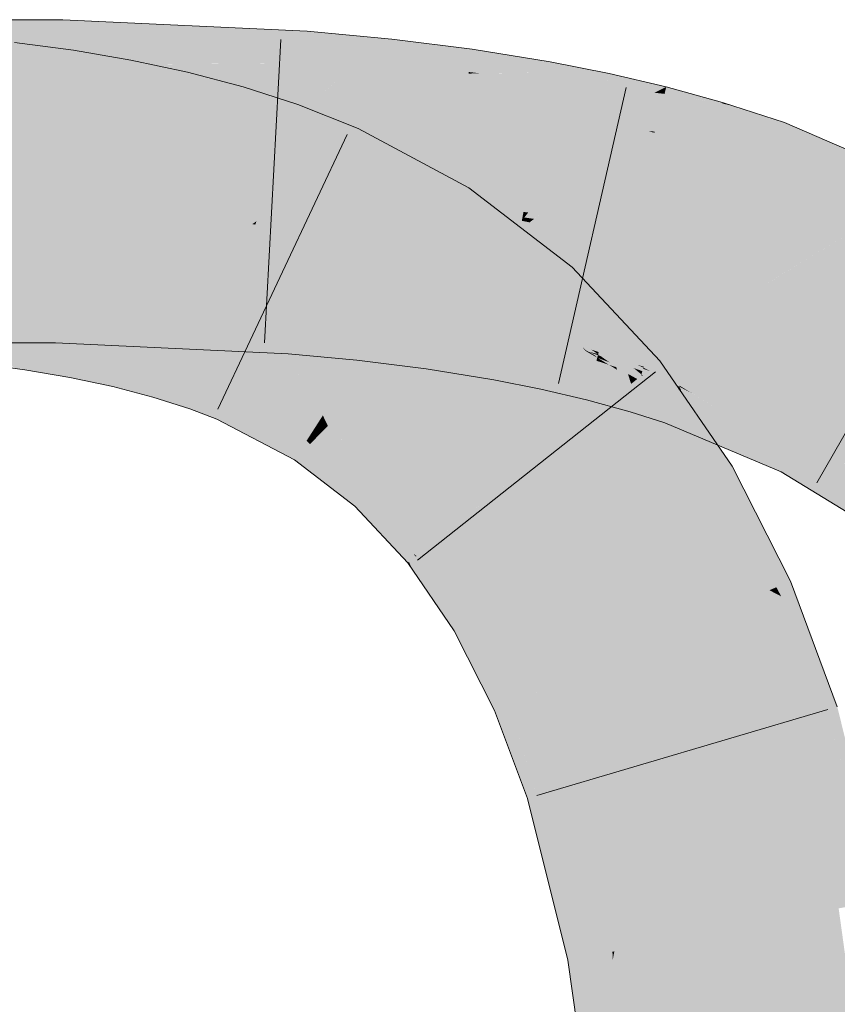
# Model space of a CAD drawing. Extents: x -620 to 300, y 62 to 1112.
# Tile 260 of 286: x 171.783 to 172.416, y 923.513 to 924.275. Entities that reach past the tile are written whole.
import ezdxf

# ---------------------------------------------------------------- set-up
doc = ezdxf.new("R2010")
doc.units = 0
doc.layers.get('0').update_dxf_attribs({"lineweight": 13})
doc.layers.add('E_Leerrohr 25-A06G9SFR8I', color=7, linetype='Continuous', lineweight=9, true_color=0xff8000)
doc.layers.add('E_Leerrohr 25-Shading', color=7, linetype='Continuous', lineweight=9, true_color=0xff8000)

# ---------------------------------------------------------------- blocks, each defined once
blk = doc.blocks.new('Shading-A06G9S0W8I', base_point=(238.89949, 753.65686))
at = {"layer": 'E_Leerrohr 25-Shading', "color": 43, "true_color": 0xd7ab7f}
for points in [[(171.77846, 924.27521), (171.69008, 924.23865), (171.81604, 924.24023), (171.78932, 924.23859)], [(171.77846, 924.27521), (171.81604, 924.24023), (171.81685, 924.27521)], [(172.00581, 924.26642), (171.81685, 924.27521), (171.84209, 924.24243), (171.81609, 924.24274)], [(172.00438, 924.24164), (172.00581, 924.26642), (171.93954, 924.24121), (171.84209, 924.24243)], [(172.00581, 924.26642), (172.00438, 924.24164), (172.07153, 924.26031), (172.02803, 924.24078)], [(172.07153, 924.26031), (172.02803, 924.24078), (172.06923, 924.23932)], [(172.13101, 924.2348), (172.13354, 924.2525), (172.06923, 924.23932), (172.07153, 924.26031)], [(171.8196, 924.21539), (171.82512, 924.25159), (171.77536, 924.22137), (171.77943, 924.25775)], [(171.86255, 924.20807), (171.86945, 924.24402), (171.8196, 924.21539), (171.82512, 924.25159)], [(172.14017, 924.23376), (172.13354, 924.2525), (172.13101, 924.2348)], [(172.14017, 924.23376), (172.19243, 924.23438), (172.13354, 924.2525), (172.19392, 924.2428)], [(171.78932, 924.23859), (171.81599, 924.23859), (171.81604, 924.24023)], [(171.82803, 924.24036), (171.81599, 924.23859), (172.00438, 924.24164), (171.82797, 924.23804)], [(171.81604, 924.24023), (171.81599, 924.23859), (171.82803, 924.24036)], [(171.81609, 924.24274), (171.81604, 924.24023), (171.84209, 924.24243), (171.82803, 924.24036)], [(171.82797, 924.23804), (172.00369, 924.22986), (172.00438, 924.24164)], [(171.84209, 924.24243), (171.82803, 924.24036), (171.93954, 924.24121)], [(171.82803, 924.24036), (172.00438, 924.24164), (172.00438, 924.24164)], [(171.90477, 924.19904), (171.91324, 924.23468), (171.86255, 924.20807), (171.86945, 924.24402)], [(172.00438, 924.24164), (172.00369, 924.22986), (172.02803, 924.24078)], [(172.02803, 924.24078), (172.00369, 924.22986), (172.06828, 924.23065), (172.02855, 924.22754)], [(172.02803, 924.24078), (172.06828, 924.23065), (172.06923, 924.23932)], [(172.06828, 924.23065), (172.13084, 924.23364), (172.06923, 924.23932), (172.13101, 924.2348)], [(172.23944, 924.23328), (172.23955, 924.2337), (172.19243, 924.23438), (172.19392, 924.2428)], [(171.94612, 924.18817), (171.95638, 924.22327), (171.90477, 924.19904), (171.91324, 924.23468)], [(172.06828, 924.23065), (172.03551, 924.22809), (172.06813, 924.22931)], [(172.06828, 924.23065), (172.06813, 924.22931), (172.13084, 924.23364), (172.13023, 924.22943)], [(172.14317, 924.23376), (172.13084, 924.23364), (172.19113, 924.22705), (172.13023, 924.22943)], [(172.13084, 924.23364), (172.14017, 924.23376), (172.13101, 924.2348)], [(172.19243, 924.23438), (172.14317, 924.23376), (172.19177, 924.23065)], [(172.14317, 924.23376), (172.19113, 924.22705), (172.19177, 924.23065)], [(172.19177, 924.23065), (172.19113, 924.22705), (172.23782, 924.22577), (172.23729, 924.22333)], [(172.23944, 924.23328), (172.19243, 924.23438), (172.23782, 924.22577), (172.19177, 924.23065)], [(172.28384, 924.22333), (172.23955, 924.2337), (172.27701, 924.21997), (172.23782, 924.22577)], [(171.9865, 924.17517), (171.99875, 924.20966), (171.94612, 924.18817), (171.95638, 924.22327)], [(172.03551, 924.22809), (172.02855, 924.22754), (172.06813, 924.22931), (172.06754, 924.22394)], [(172.06813, 924.22931), (172.06754, 924.22394), (172.13023, 924.22943), (172.12836, 924.21631)], [(172.13023, 924.22943), (172.12836, 924.21631), (172.19113, 924.22705), (172.18753, 924.20673)], [(172.19113, 924.22705), (172.18753, 924.20673), (172.23729, 924.22333), (172.2318, 924.19794)], [(172.23729, 924.22333), (172.2318, 924.19794), (172.27467, 924.21881)], [(172.23782, 924.22577), (172.23729, 924.22333), (172.27701, 924.21997), (172.27467, 924.21881)], [(172.28278, 924.21912), (172.28384, 924.22333), (172.27701, 924.21997)], [(172.32689, 924.21057), (172.28384, 924.22333), (172.28278, 924.21912)], [(172.32689, 924.21057), (172.32713, 924.21051), (172.28384, 924.22333), (172.32738, 924.2113)], [(172.27467, 924.21881), (172.2318, 924.19794), (172.27502, 924.18872), (172.26982, 924.18903)], [(172.28247, 924.2179), (172.28278, 924.21912), (172.27467, 924.21881), (172.27701, 924.21997)], [(172.27467, 924.21881), (172.27502, 924.18872), (172.28247, 924.2179)], [(172.27502, 924.18872), (172.31934, 924.18439), (172.28247, 924.2179), (172.32713, 924.21051)], [(172.28247, 924.2179), (172.32689, 924.21057), (172.28278, 924.21912)], [(172.02945, 924.15814), (172.04546, 924.19104), (171.9865, 924.17517), (171.99875, 924.20966)], [(172.31934, 924.18439), (172.33551, 924.20862), (172.32713, 924.21051)], [(172.31934, 924.18439), (172.36795, 924.17731), (172.33551, 924.20862), (172.37523, 924.19562)], [(172.33551, 924.20862), (172.32738, 924.2113), (172.32713, 924.21051)], [(172.48163, 924.15002), (172.37523, 924.19562), (172.36795, 924.17731)], [(172.12006, 924.12793), (172.13112, 924.14514), (172.02966, 924.15857), (172.04546, 924.19104)], [(172.26982, 924.18903), (172.2748, 924.18781), (172.27502, 924.18872)], [(172.2748, 924.18781), (172.31691, 924.17621), (172.27502, 924.18872), (172.31934, 924.18439)], [(172.31691, 924.17621), (172.36169, 924.16162), (172.31934, 924.18439), (172.36795, 924.17731)], [(172.36169, 924.16162), (172.48163, 924.15002), (172.36795, 924.17731)], [(172.48163, 924.15002), (172.36169, 924.16162), (172.47182, 924.11884), (172.44879, 924.12433)], [(172.02945, 924.15814), (172.11134, 924.11438), (172.02966, 924.15857), (172.12006, 924.12793)], [(172.20738, 924.07983), (172.21095, 924.08374), (172.12006, 924.12793), (172.13112, 924.14514)], [(172.11134, 924.11438), (172.18633, 924.05664), (172.12006, 924.12793), (172.20738, 924.07983)], [(172.18633, 924.05664), (172.23773, 924.05511), (172.20738, 924.07983)], [(172.23773, 924.05511), (172.21095, 924.08374), (172.20738, 924.07983)], [(171.77846, 924.02527), (171.81105, 924.02527), (171.69008, 924.06189), (171.8119, 924.06183)], [(171.8119, 924.06183), (171.81105, 924.02527), (171.99098, 924.05182), (171.97211, 924.01776)], [(171.99335, 924.0517), (171.99344, 924.05341), (171.8119, 924.06183)], [(172.2509, 924.01208), (172.23773, 924.05511), (172.19827, 924.04388), (172.18633, 924.05664)], [(172.27879, 924.01123), (172.23773, 924.05511), (172.26884, 924.00323), (172.2509, 924.01208)], [(171.97211, 924.01776), (171.99132, 924.01685), (171.99098, 924.05182), (171.99335, 924.0517)], [(171.99335, 924.0517), (171.99132, 924.01685), (172.02211, 924.0484)], [(172.02211, 924.0484), (171.99132, 924.01685), (172.04784, 924.04413), (172.0443, 924.01178)], [(171.99344, 924.05341), (171.99335, 924.0517), (172.02417, 924.05048), (172.02211, 924.0484)], [(172.02417, 924.05048), (172.02211, 924.0484), (172.03943, 924.04639)], [(172.02211, 924.0484), (172.04784, 924.04413), (172.03943, 924.04639)], [(172.02417, 924.05048), (172.02608, 924.04999), (172.04828, 924.04816), (172.04822, 924.04767)], [(172.02608, 924.04999), (172.04784, 924.04413), (172.04822, 924.04767)], [(172.04784, 924.04413), (172.10139, 924.02808), (172.04822, 924.04767), (172.10307, 924.03986)], [(172.10307, 924.03986), (172.10329, 924.04132), (172.04822, 924.04767), (172.04828, 924.04816)], [(171.79291, 924.04065), (171.75572, 924.04565), (171.79276, 924.03967), (171.75601, 924.04517)], [(171.75601, 924.04517), (171.75784, 924.04193), (171.79276, 924.03967), (171.79224, 924.03632)], [(171.75784, 924.04193), (171.77846, 924.00568), (171.79224, 924.03632), (171.78737, 924.00446)], [(171.79224, 924.03632), (171.82816, 924.02893), (171.79276, 924.03967), (171.82887, 924.03265)], [(171.82887, 924.03265), (171.82922, 924.03442), (171.79276, 924.03967), (171.79291, 924.04065)], [(172.0443, 924.01178), (172.09808, 924.00507), (172.04784, 924.04413), (172.10139, 924.02808)], [(172.10139, 924.02808), (172.15277, 924.0108), (172.10307, 924.03986), (172.15617, 924.02997)], [(172.10307, 924.03986), (172.15617, 924.02997), (172.10323, 924.04095), (172.15646, 924.03156)], [(172.15646, 924.03156), (172.15665, 924.03265), (172.10323, 924.04095), (172.10329, 924.04132)], [(172.2509, 924.01208), (172.19827, 924.04388), (172.2141, 924.03021)], [(172.2141, 924.03021), (172.19827, 924.04388), (172.20856, 924.0329), (172.20834, 924.03308)], [(171.78737, 924.00446), (171.82231, 923.99847), (171.79224, 924.03632), (171.82816, 924.02893)], [(171.82816, 924.02893), (171.8622, 924.02008), (171.82887, 924.03265), (171.86317, 924.02417)], [(171.82887, 924.03265), (171.86317, 924.02417), (171.82916, 924.03418), (171.86366, 924.02625)], [(171.86366, 924.02625), (171.86385, 924.02704), (171.82916, 924.03418), (171.82922, 924.03442)], [(172.19398, 924.02332), (172.19438, 924.02515), (172.15646, 924.03156), (172.15665, 924.03265)], [(172.2236, 924.01978), (172.20834, 924.03308), (172.21805, 924.02271)], [(172.20856, 924.0329), (172.21643, 924.02606), (172.2141, 924.03021), (172.22249, 924.02295)], [(171.82231, 923.99847), (171.85538, 923.99146), (171.82816, 924.02893), (171.8622, 924.02008)], [(171.8623, 924.02057), (171.89433, 924.01068), (171.86317, 924.02417), (171.8954, 924.01434)], [(171.86317, 924.02417), (171.8954, 924.01434), (171.86366, 924.02625), (171.89613, 924.01685)], [(171.89613, 924.01685), (171.89661, 924.01843), (171.86366, 924.02625), (171.86385, 924.02704)], [(172.09808, 924.00507), (172.15025, 923.99658), (172.10139, 924.02808), (172.15277, 924.0108)], [(172.15277, 924.0108), (172.18839, 923.99744), (172.15617, 924.02997), (172.19356, 924.02136)], [(172.15617, 924.02997), (172.19356, 924.02136), (172.15646, 924.03156), (172.19398, 924.02332)], [(172.19432, 924.0249), (172.19398, 924.02332), (172.21346, 924.02008)], [(172.19438, 924.02515), (172.19432, 924.0249), (172.2218, 924.01874), (172.21346, 924.02008)], [(172.2141, 924.03021), (172.22249, 924.02295), (172.2509, 924.01208), (172.25223, 924.00775)], [(172.22249, 924.02295), (172.21643, 924.02606), (172.2303, 924.01617), (172.2236, 924.01978)], [(171.85538, 923.99146), (171.88635, 923.98328), (171.8622, 924.02008), (171.8941, 924.00989)], [(171.8622, 924.02008), (171.8941, 924.00989), (171.8623, 924.02057), (171.89433, 924.01068)], [(171.8954, 924.01434), (171.92534, 924.00299), (171.89613, 924.01685), (171.92636, 924.00586)], [(171.89613, 924.01685), (171.92636, 924.00586), (171.89651, 924.01813), (171.92699, 924.00763)], [(171.92699, 924.00763), (171.92732, 924.00861), (171.89651, 924.01813), (171.89661, 924.01843)], [(172.18839, 923.99744), (172.22266, 923.98328), (172.19356, 924.02136), (172.22983, 924.01135)], [(172.19356, 924.02136), (172.22983, 924.01135), (172.19398, 924.02332), (172.23041, 924.01367)], [(172.21346, 924.02008), (172.19398, 924.02332), (172.23093, 924.01575), (172.23041, 924.01367)], [(172.2218, 924.01874), (172.21346, 924.02008), (172.23094, 924.01575), (172.23093, 924.01575)], [(172.21805, 924.02271), (172.22209, 924.01917), (172.2236, 924.01978), (172.22821, 924.01575)], [(172.22398, 924.01746), (172.21805, 924.02271), (172.2218, 924.01874)], [(172.25294, 923.99054), (172.25365, 923.99109), (172.2218, 924.01874), (172.22398, 924.01746)], [(172.2218, 924.01874), (172.25021, 923.98834), (172.25294, 923.99054)], [(172.23094, 924.01575), (172.23114, 924.01654), (172.2218, 924.01874)], [(172.22821, 924.01575), (172.22209, 924.01917), (172.23067, 924.01361), (172.22398, 924.01746)], [(172.25223, 924.00775), (172.22249, 924.02295), (172.25342, 924.00385), (172.23029, 924.01617)], [(172.2303, 924.01617), (172.2236, 924.01978), (172.23557, 924.01166), (172.22821, 924.01575)], [(172.22398, 924.01746), (172.25365, 923.99109), (172.23067, 924.01361), (172.25508, 923.99225)], [(172.23125, 924.01562), (172.23114, 924.01654), (172.23094, 924.01575)], [(172.23114, 924.01654), (172.26614, 924.00604), (172.26151, 924.00818)], [(172.23114, 924.01648), (172.26614, 924.00604), (172.23114, 924.01654)], [(172.23125, 924.01562), (172.23152, 924.01556), (172.23114, 924.01648), (172.24103, 924.0127)], [(172.23114, 924.01648), (172.24103, 924.0127), (172.26614, 924.00604), (172.2659, 924.00525)], [(171.88635, 923.98328), (171.91507, 923.97406), (171.8941, 924.00989), (171.92368, 923.99829)], [(171.8941, 924.00989), (171.92368, 923.99829), (171.89433, 924.01068), (171.92403, 923.99933)], [(171.89433, 924.01068), (171.92403, 923.99933), (171.8954, 924.01434), (171.92534, 924.00299)], [(172.15025, 923.99658), (172.18665, 923.98938), (172.15277, 924.0108), (172.18839, 923.99744)], [(172.22266, 923.98328), (172.23581, 923.97729), (172.22983, 924.01135), (172.23183, 924.01074)], [(172.22821, 924.01575), (172.25508, 923.99225), (172.23557, 924.01166), (172.25661, 923.99347)], [(172.22983, 924.01135), (172.23183, 924.01074), (172.23041, 924.01367), (172.23152, 924.01331)], [(172.25342, 924.00385), (172.23029, 924.01617), (172.25421, 924.00122), (172.23557, 924.01166)], [(172.23041, 924.01367), (172.23152, 924.01331), (172.23094, 924.01575), (172.23125, 924.01562)], [(172.23308, 924.01495), (172.23125, 924.01562), (172.23853, 924.01111), (172.23152, 924.01331)], [(172.23152, 924.01556), (172.26534, 924.0033), (172.24103, 924.0127), (172.26535, 924.00336)], [(172.23853, 924.01111), (172.23152, 924.01331), (172.23981, 924.01019)], [(172.24512, 924.00641), (172.23981, 924.01019), (172.23155, 924.01306), (172.23152, 924.01331)], [(172.23155, 924.01306), (172.23183, 924.01074), (172.2395, 924.00824)], [(172.24512, 924.00641), (172.23155, 924.01306), (172.2395, 924.00824)], [(172.25592, 923.97174), (172.23183, 924.01074), (172.23581, 923.97729)], [(172.25592, 923.97174), (172.24571, 924.00446), (172.23183, 924.01074), (172.2395, 924.00824)], [(172.25862, 924.00574), (172.23308, 924.01495), (172.26054, 924.00415), (172.23853, 924.01111)], [(172.23557, 924.01166), (172.25661, 923.99347), (172.25421, 924.00122)], [(172.26056, 924.00415), (172.23853, 924.01111), (172.2646, 924.00085), (172.23981, 924.01019)], [(172.2646, 924.00085), (172.23981, 924.01019), (172.26439, 924.00012), (172.24512, 924.00641)], [(172.24103, 924.0127), (172.26535, 924.00336), (172.2659, 924.00525)], [(172.26884, 924.00323), (172.2509, 924.01208), (172.26581, 924.00079), (172.25223, 924.00775)], [(172.29475, 923.98798), (172.27879, 924.01123), (172.26884, 924.00323)], [(171.92403, 923.99933), (171.94713, 923.98889), (171.92534, 924.00299), (171.94884, 923.99237)], [(171.92534, 924.00299), (171.94884, 923.99237), (171.92636, 924.00586), (171.95035, 923.99548)], [(171.92636, 924.00586), (171.95035, 923.99548), (171.92699, 924.00763), (171.95132, 923.9975)], [(171.95132, 923.9975), (171.95213, 923.99915), (171.92699, 924.00763), (171.92732, 924.00861)], [(172.24571, 924.00446), (172.24512, 924.00641), (172.2395, 924.00824)], [(172.25972, 923.99597), (172.24512, 924.00641), (172.24571, 924.00446)], [(172.26439, 924.00012), (172.24512, 924.00641), (172.26254, 923.99396)], [(172.26254, 923.99396), (172.25972, 923.99597), (172.25592, 923.97174), (172.24571, 924.00446)], [(172.26581, 924.00079), (172.25223, 924.00775), (172.26312, 923.99866), (172.25342, 924.00385)], [(172.26312, 923.99866), (172.25342, 924.00385), (172.26137, 923.99725), (172.25421, 924.00122)], [(172.25421, 924.00122), (172.25661, 923.99347), (172.26137, 923.99725)], [(172.26054, 924.00415), (172.26515, 924.00275), (172.25862, 924.00574), (172.26534, 924.0033)], [(172.2646, 924.00085), (172.26515, 924.00275), (172.26056, 924.00415)], [(172.26614, 924.00604), (172.26637, 924.00684), (172.26151, 924.00818)], [(172.26515, 924.00275), (172.2646, 924.00085), (172.27768, 923.99817), (172.26567, 923.99994)], [(172.27768, 923.99817), (172.26535, 924.00336), (172.26515, 924.00275)], [(172.27768, 923.99817), (172.2659, 924.00525), (172.26535, 924.00336)], [(172.30045, 923.97974), (172.29475, 923.98798), (172.26581, 924.00079), (172.26884, 924.00323)], [(172.27203, 924.00311), (172.26614, 924.00604), (172.2659, 924.00525)], [(172.27768, 923.99817), (172.29329, 923.99249), (172.2659, 924.00525), (172.27203, 924.00311)], [(172.26614, 924.00604), (172.29634, 923.99738), (172.26637, 924.00684)], [(172.26614, 924.00604), (172.26619, 924.00604), (172.29634, 923.99738), (172.29578, 923.99597)], [(172.26619, 924.00604), (172.29422, 923.99207), (172.29578, 923.99597)], [(171.91507, 923.97406), (171.93611, 923.96625), (171.92368, 923.99829), (171.94656, 923.98773)], [(171.92368, 923.99829), (171.94656, 923.98773), (171.92403, 923.99933), (171.94713, 923.98889)], [(171.94884, 923.99237), (172.00859, 923.95435), (171.95035, 923.99548), (172.01094, 923.95801)], [(171.95035, 923.99548), (172.01094, 923.95801), (171.95132, 923.9975), (172.0127, 923.96075)], [(171.95132, 923.9975), (172.0127, 923.96075), (171.952, 923.9989), (172.0143, 923.9632)], [(172.0143, 923.9632), (172.01582, 923.96558), (171.952, 923.9989), (171.95213, 923.99915)], [(172.18665, 923.98938), (172.22209, 923.98108), (172.18839, 923.99744), (172.22266, 923.98328)], [(172.28281, 923.96338), (172.27196, 923.987), (172.25592, 923.97174), (172.26254, 923.99396)], [(172.26312, 923.99866), (172.25661, 923.99347), (172.30617, 923.97137), (172.33481, 923.92969)], [(172.27196, 923.987), (172.26628, 923.99945), (172.26254, 923.99396), (172.26439, 924.00012)], [(172.26581, 924.00079), (172.26312, 923.99866), (172.30045, 923.97974), (172.30617, 923.97137)], [(172.2646, 924.00085), (172.26439, 924.00012), (172.26567, 923.99994)], [(172.26567, 923.99994), (172.26439, 924.00012), (172.26602, 923.99963)], [(172.26439, 924.00012), (172.2663, 923.99945), (172.26602, 923.99963)], [(172.27768, 923.99817), (172.26567, 923.99994), (172.29163, 923.992), (172.26602, 923.99963)], [(172.2663, 923.99945), (172.29163, 923.992), (172.26602, 923.99963)], [(172.28938, 923.97986), (172.26628, 923.99945), (172.28763, 923.97546), (172.27196, 923.987)], [(172.29317, 923.98938), (172.26628, 923.99945), (172.28938, 923.97986)], [(172.2663, 923.99945), (172.29317, 923.98938), (172.29163, 923.992), (172.2935, 923.99023)], [(172.27768, 923.99817), (172.29163, 923.992), (172.29109, 923.99255)], [(172.29395, 923.99133), (172.29422, 923.99207), (172.27768, 923.99817), (172.29329, 923.99249)], [(172.29422, 923.99207), (172.37994, 923.93933), (172.29578, 923.99597), (172.38681, 923.95282)], [(172.29625, 923.99713), (172.29578, 923.99597), (172.32545, 923.98383), (172.34399, 923.97308)], [(172.29634, 923.99738), (172.29625, 923.99713), (172.31767, 923.98834), (172.32545, 923.98383)], [(171.93611, 923.96625), (171.99605, 923.93481), (171.94656, 923.98773), (172.00542, 923.9494)], [(171.94656, 923.98773), (172.00542, 923.9494), (171.94713, 923.98889), (172.00639, 923.95093)], [(171.94713, 923.98889), (172.00639, 923.95093), (171.94884, 923.99237), (172.00859, 923.95435)], [(172.25294, 923.99054), (172.25021, 923.98834), (172.26134, 923.98059)], [(172.26134, 923.98059), (172.25021, 923.98834), (172.2975, 923.93805), (172.31126, 923.91577)], [(172.31126, 923.91577), (172.25021, 923.98834), (172.25995, 923.97418)], [(172.26465, 923.97833), (172.25365, 923.99109), (172.26134, 923.98059), (172.25294, 923.99054)], [(172.27133, 923.97369), (172.25508, 923.99225), (172.26465, 923.97833), (172.25365, 923.99109)], [(172.2785, 923.96869), (172.25661, 923.99347), (172.27133, 923.97369), (172.25508, 923.99225)], [(172.33481, 923.92969), (172.25661, 923.99347), (172.2785, 923.96869)], [(172.27196, 923.987), (172.28281, 923.96338), (172.28763, 923.97546)], [(172.34396, 923.9375), (172.29573, 923.98792), (172.28938, 923.97986), (172.29317, 923.98938)], [(172.29163, 923.992), (172.29395, 923.99133), (172.29109, 923.99255)], [(172.2935, 923.99023), (172.29395, 923.99133), (172.29163, 923.992)], [(172.29317, 923.98938), (172.29541, 923.98828), (172.2935, 923.99023)], [(172.29541, 923.98828), (172.29317, 923.98938), (172.29573, 923.98792)], [(172.29541, 923.98828), (172.29395, 923.99133), (172.2935, 923.99023)], [(172.30341, 923.98639), (172.29422, 923.99207), (172.29395, 923.99133)], [(172.29541, 923.98828), (172.32449, 923.97345), (172.29395, 923.99133), (172.30341, 923.98639)], [(172.32449, 923.97345), (172.29541, 923.98828), (172.37994, 923.93933), (172.29573, 923.98792)], [(172.37994, 923.93933), (172.29573, 923.98792), (172.37276, 923.92529), (172.34396, 923.9375)], [(172.31767, 923.98834), (172.32545, 923.98383), (172.38943, 923.95789), (172.38808, 923.95526)], [(172.22209, 923.98108), (172.23581, 923.97729), (172.22266, 923.98328)], [(172.26465, 923.97833), (172.26134, 923.98059), (172.29259, 923.94598), (172.2975, 923.93805)], [(172.29259, 923.94598), (172.28526, 923.95782), (172.26465, 923.97833), (172.27133, 923.97369)], [(172.32726, 923.94458), (172.28938, 923.97986), (172.32352, 923.94611), (172.28763, 923.97546)], [(172.34396, 923.9375), (172.28938, 923.97986), (172.32726, 923.94458)], [(172.32545, 923.98383), (172.34399, 923.97308), (172.38808, 923.95526), (172.38681, 923.95282)], [(172.25995, 923.97418), (172.3033, 923.91101), (172.31126, 923.91577)], [(172.28526, 923.95782), (172.2785, 923.96869), (172.27133, 923.97369)], [(172.28763, 923.97546), (172.28281, 923.96338), (172.32352, 923.94611)], [(172.01746, 923.95636), (172.02196, 923.96088), (172.0127, 923.96075), (172.01582, 923.96558)], [(172.33481, 923.92969), (172.2785, 923.96869), (172.32056, 923.92126)], [(172.32056, 923.92126), (172.2785, 923.96869), (172.31841, 923.91998), (172.28526, 923.95782)], [(172.00859, 923.95435), (172.01208, 923.95093), (172.01094, 923.95801), (172.01514, 923.95404)], [(172.01094, 923.95801), (172.01514, 923.95404), (172.0127, 923.96075), (172.01746, 923.95636)], [(172.01514, 923.95404), (172.05707, 923.91443), (172.01746, 923.95636), (172.05978, 923.91742)], [(172.05978, 923.91742), (172.06262, 923.92053), (172.01746, 923.95636), (172.02196, 923.96088)], [(172.02196, 923.96088), (172.02406, 923.9588), (172.06744, 923.92584), (172.06592, 923.92413)], [(172.02406, 923.9588), (172.06262, 923.92053), (172.06592, 923.92413)], [(172.31841, 923.91998), (172.28526, 923.95782), (172.31616, 923.91864), (172.29259, 923.94598)], [(172.42159, 923.93219), (172.43169, 923.93048), (172.38808, 923.95526), (172.38943, 923.95789)], [(172.43169, 923.93048), (172.43568, 923.92975), (172.38943, 923.95789)], [(172.00542, 923.9494), (171.99605, 923.93481), (172.008, 923.94684)], [(172.00639, 923.95093), (172.00542, 923.9494), (172.00928, 923.94812), (172.008, 923.94684)], [(172.00928, 923.94812), (172.01208, 923.95093), (172.00639, 923.95093), (172.00859, 923.95435)], [(172.00928, 923.94812), (172.008, 923.94684), (172.05095, 923.90771), (172.04947, 923.90607)], [(172.05095, 923.90771), (172.05371, 923.91071), (172.00928, 923.94812), (172.01208, 923.95093)], [(172.01208, 923.95093), (172.05371, 923.91071), (172.01514, 923.95404), (172.05707, 923.91443)], [(172.38681, 923.95282), (172.37994, 923.93933), (172.41406, 923.93347)], [(172.38808, 923.95526), (172.38681, 923.95282), (172.42159, 923.93219), (172.41406, 923.93347)], [(172.008, 923.94684), (171.99605, 923.93481), (172.04947, 923.90607), (172.04282, 923.89874)], [(172.31616, 923.91864), (172.29259, 923.94598), (172.31468, 923.91779), (172.2975, 923.93805)], [(172.2975, 923.93805), (172.31126, 923.91577), (172.31468, 923.91779)], [(172.37276, 923.92529), (172.44679, 923.88025), (172.37994, 923.93933), (172.44884, 923.88312)], [(172.41406, 923.93347), (172.37994, 923.93933), (172.461, 923.90021), (172.44884, 923.88312)], [(172.42159, 923.93219), (172.41406, 923.93347), (172.46332, 923.90344), (172.461, 923.90021)], [(172.06592, 923.92413), (172.10712, 923.87366), (172.06744, 923.92584), (172.11053, 923.8764)], [(172.11053, 923.8764), (172.11227, 923.87775), (172.06744, 923.92584)], [(172.37717, 923.83966), (172.37994, 923.84088), (172.32056, 923.92126), (172.33481, 923.92969)], [(172.06262, 923.92053), (172.05707, 923.91443), (172.07132, 923.909), (172.06316, 923.90601)], [(172.06262, 923.92053), (172.10135, 923.86902), (172.06592, 923.92413), (172.10712, 923.87366)], [(172.31468, 923.91779), (172.31126, 923.91577), (172.36905, 923.83612), (172.36371, 923.8338)], [(172.37135, 923.83716), (172.31616, 923.91864), (172.36905, 923.83612), (172.31468, 923.91779)], [(172.37442, 923.8385), (172.31841, 923.91998), (172.37135, 923.83716), (172.31616, 923.91864)], [(172.32056, 923.92126), (172.31841, 923.91998), (172.37717, 923.83966), (172.37442, 923.8385)], [(172.08661, 923.85724), (172.08983, 923.8598), (172.05095, 923.90771), (172.05371, 923.91071)], [(172.05707, 923.91443), (172.05371, 923.91071), (172.06316, 923.90601), (172.0583, 923.90424)], [(172.3033, 923.91101), (172.34641, 923.82623), (172.31126, 923.91577), (172.36371, 923.8338)], [(172.04947, 923.90607), (172.04282, 923.89874), (172.08469, 923.85565), (172.08371, 923.85486)], [(172.05095, 923.90771), (172.04947, 923.90607), (172.08661, 923.85724), (172.08469, 923.85565)], [(172.07132, 923.909), (172.0583, 923.90424), (172.09044, 923.86029), (172.08818, 923.86212)], [(172.07132, 923.909), (172.09044, 923.86029), (172.10135, 923.86902)], [(172.10135, 923.86902), (172.13406, 923.81091), (172.10712, 923.87366), (172.14001, 923.81439)], [(172.10712, 923.87366), (172.14001, 923.81439), (172.11053, 923.8764), (172.14552, 923.81769)], [(172.11053, 923.8764), (172.14552, 923.81769), (172.11227, 923.87775), (172.14934, 923.81995)], [(172.14934, 923.81995), (172.15117, 923.82098), (172.11227, 923.87775)], [(172.10977, 923.83832), (172.10135, 923.86902), (172.09044, 923.86029)], [(172.13406, 923.81091), (172.10135, 923.86902), (172.134, 923.81085), (172.10977, 923.83832)], [(172.08661, 923.85724), (172.08469, 923.85565), (172.09734, 923.83496), (172.08815, 923.84839)], [(172.09734, 923.83496), (172.11266, 923.81262), (172.08661, 923.85724), (172.08983, 923.8598)], [(172.08818, 923.86212), (172.08983, 923.8598), (172.09044, 923.86029)], [(172.08983, 923.8598), (172.10977, 923.83832), (172.09044, 923.86029)], [(172.08983, 923.8598), (172.11266, 923.81262), (172.10977, 923.83832), (172.11966, 923.80237)], [(172.08469, 923.85565), (172.08371, 923.85486), (172.08815, 923.84839)], [(172.10977, 923.83832), (172.11966, 923.80237), (172.134, 923.81085)], [(172.34641, 923.82623), (172.38113, 923.73309), (172.36371, 923.8338), (172.40707, 923.74072)], [(172.36905, 923.83612), (172.36371, 923.8338), (172.37282, 923.82904)], [(172.41623, 923.74347), (172.36371, 923.8338), (172.40707, 923.74072)], [(172.36371, 923.8338), (172.41623, 923.74347), (172.37282, 923.82904), (172.40921, 923.76013)], [(172.37686, 923.8269), (172.37135, 923.83716), (172.37282, 923.82904), (172.36905, 923.83612)], [(172.38228, 923.82404), (172.37442, 923.8385), (172.37686, 923.8269), (172.37135, 923.83716)], [(172.37717, 923.83966), (172.37442, 923.8385), (172.38718, 923.82147), (172.38228, 923.82404)], [(172.38718, 923.82147), (172.37994, 923.84088), (172.37717, 923.83966)], [(172.40921, 923.76013), (172.39644, 923.79047), (172.37282, 923.82904), (172.37686, 923.8269)], [(172.39644, 923.79047), (172.38228, 923.82404), (172.37686, 923.8269)], [(172.14552, 923.81769), (172.17261, 923.75018), (172.14934, 923.81995), (172.17865, 923.75281)], [(172.14934, 923.81995), (172.17865, 923.75281), (172.15117, 923.82098), (172.1826, 923.75458)], [(172.1826, 923.75458), (172.18445, 923.75537), (172.15117, 923.82098)], [(172.38718, 923.82147), (172.38228, 923.82404), (172.39471, 923.80127)], [(172.39471, 923.80127), (172.38228, 923.82404), (172.40392, 923.77655), (172.39644, 923.79047)], [(172.11966, 923.80237), (172.15091, 923.74072), (172.13406, 923.81091), (172.16165, 923.74542)], [(172.13406, 923.81091), (172.16165, 923.74542), (172.14001, 923.81439), (172.16501, 923.74689)], [(172.14001, 923.81439), (172.16501, 923.74689), (172.14552, 923.81769), (172.17261, 923.75018)], [(172.40392, 923.77655), (172.39644, 923.79047), (172.41197, 923.75488), (172.40921, 923.76013)], [(172.40921, 923.76013), (172.41623, 923.74347), (172.41197, 923.75488)], [(172.16501, 923.74689), (172.1761, 923.69934), (172.17261, 923.75018), (172.17964, 923.72308)], [(172.17261, 923.75018), (172.17964, 923.72308), (172.17865, 923.75281), (172.18222, 923.74048)], [(172.18222, 923.74048), (172.18445, 923.75537), (172.17865, 923.75281)], [(172.21161, 923.68292), (172.18445, 923.75537), (172.19983, 923.67944), (172.18222, 923.74048)], [(172.15091, 923.74072), (172.17651, 923.67255), (172.16165, 923.74542), (172.18382, 923.67468)], [(172.16165, 923.74542), (172.1761, 923.69934), (172.16501, 923.74689)], [(172.40707, 923.74072), (172.43791, 923.64172), (172.41623, 923.74347), (172.44759, 923.61725)], [(172.18222, 923.74048), (172.17964, 923.72308), (172.19983, 923.67944), (172.19156, 923.677)], [(172.40707, 923.74072), (172.38113, 923.73309), (172.4182, 923.58777), (172.41364, 923.60223)], [(172.40707, 923.74072), (172.4182, 923.58777), (172.45265, 923.59436)], [(172.17964, 923.72308), (172.1761, 923.69934), (172.19156, 923.677), (172.18382, 923.67468)], [(172.23546, 923.58722), (172.21161, 923.68292), (172.19431, 923.65454), (172.19156, 923.677)], [(172.18382, 923.67468), (172.17651, 923.67255), (172.20261, 923.58447), (172.19855, 923.58411)], [(172.19156, 923.677), (172.18382, 923.67468), (172.19431, 923.65454)], [(172.20261, 923.58447), (172.20285, 923.58447), (172.18382, 923.67468), (172.19431, 923.65454)], [(172.20285, 923.58447), (172.22955, 923.58673), (172.19431, 923.65454)], [(172.23546, 923.58722), (172.19431, 923.65454), (172.22955, 923.58673)], [(172.41364, 923.60223), (172.41727, 923.58759), (172.4182, 923.58777)], [(172.19855, 923.58411), (172.20769, 923.54742), (172.20261, 923.58447), (172.21021, 923.54791)], [(172.24217, 923.55408), (172.24113, 923.56445), (172.20261, 923.58447), (172.22955, 923.58673)], [(172.24217, 923.55408), (172.20261, 923.58447), (172.21021, 923.54791)], [(172.22955, 923.58673), (172.24113, 923.56445), (172.23546, 923.58722)], [(172.24113, 923.56445), (172.24217, 923.55408), (172.24323, 923.55426)], [(172.24323, 923.55426), (172.24365, 923.55432), (172.24113, 923.56445)], [(172.24217, 923.55408), (172.21021, 923.54791), (172.24245, 923.54797), (172.22255, 923.44189)], [(172.24323, 923.55426), (172.24217, 923.55408), (172.24338, 923.55286), (172.24245, 923.54797)], [(172.259, 923.41443), (172.24338, 923.55286), (172.24875, 923.41376), (172.24245, 923.54797)], [(172.24338, 923.55286), (172.24365, 923.55432), (172.24323, 923.55426)], [(172.24365, 923.55432), (172.24338, 923.55286), (172.26021, 923.41449), (172.259, 923.41443)], [(172.26324, 923.41473), (172.24365, 923.55432), (172.26021, 923.41449)], [(172.20769, 923.54742), (172.22255, 923.44189), (172.21021, 923.54791)], [(172.24245, 923.54797), (172.22255, 923.44189), (172.24875, 923.41376), (172.2267, 923.41235)]]:
    blk.add_solid(points, dxfattribs=at)
at = {"layer": 'E_Leerrohr 25-Shading', "color": 31, "true_color": 0xfabd7f}
for points in [[(171.78932, 924.23859), (171.71939, 924.23865), (171.7755, 924.15027), (171.71008, 924.15027)], [(171.7755, 924.15027), (171.81395, 924.15021), (171.78932, 924.23859), (171.81599, 924.23859)], [(171.81447, 924.17285), (171.81395, 924.15021), (171.82797, 924.23804), (172.00369, 924.22986)], [(171.81599, 924.23859), (171.81447, 924.17285), (171.82797, 924.23804)], [(172.00369, 924.22986), (171.81395, 924.15021), (172.0022, 924.20416), (171.94107, 924.14722)], [(172.02855, 924.22754), (172.00369, 924.22986), (172.0022, 924.20416)], [(172.02855, 924.22754), (171.99857, 924.14166), (172.06754, 924.22394), (172.05806, 924.13745)], [(172.00049, 924.17462), (171.99857, 924.14166), (172.02451, 924.22394), (172.02855, 924.22754)], [(172.0022, 924.20416), (172.00049, 924.17462), (172.02451, 924.22394)], [(172.11635, 924.13245), (172.12836, 924.21631), (172.05806, 924.13745), (172.06754, 924.22394)], [(171.80794, 924.13904), (171.8196, 924.21539), (171.76648, 924.14185), (171.77536, 924.22137)], [(171.84863, 924.13562), (171.86255, 924.20807), (171.80794, 924.13904), (171.8196, 924.21539)], [(172.17331, 924.12653), (172.18753, 924.20673), (172.11635, 924.13245), (172.12836, 924.21631)], [(171.88866, 924.13135), (171.90477, 924.19904), (171.84863, 924.13562), (171.86255, 924.20807)], [(172.0022, 924.20416), (171.93808, 924.14447), (172.00049, 924.17462), (171.98566, 924.14221)], [(172.18753, 924.20673), (172.17331, 924.12653), (172.2318, 924.19794), (172.17697, 924.1261)], [(171.92805, 924.12622), (171.94612, 924.18817), (171.88866, 924.13135), (171.90477, 924.19904)], [(172.2318, 924.19794), (172.17697, 924.1261), (172.22205, 924.15289), (172.18636, 924.12494)], [(172.26982, 924.18903), (172.2318, 924.19794), (172.22205, 924.15289)], [(171.94612, 924.18817), (171.92805, 924.12622), (171.9865, 924.17517), (171.94041, 924.12433)], [(172.21309, 924.11157), (172.25298, 924.10217), (172.26982, 924.18903), (172.2748, 924.18781)], [(172.21309, 924.11157), (172.26982, 924.18903), (172.22205, 924.15289)], [(172.29227, 924.09363), (172.31691, 924.17621), (172.25314, 924.10284), (172.2748, 924.18781)], [(171.9865, 924.17517), (171.94041, 924.12433), (171.96695, 924.12012)], [(172.02686, 924.15912), (171.9865, 924.17517), (171.96669, 924.11938)], [(171.98566, 924.14221), (171.99857, 924.14166), (172.00049, 924.17462)], [(172.33067, 924.08362), (172.36169, 924.16162), (172.29227, 924.09363), (172.31691, 924.17621)], [(172.36169, 924.16162), (172.33067, 924.08362), (172.44879, 924.12433), (172.36493, 924.07306)], [(171.96669, 924.11938), (171.96574, 924.11676), (172.02686, 924.15912), (171.97966, 924.11377)], [(172.02686, 924.15912), (171.97966, 924.11377), (172.02945, 924.15814), (172.00522, 924.10828)], [(172.09212, 924.08441), (172.11134, 924.11438), (172.00522, 924.10828), (172.02945, 924.15814)], [(171.69008, 924.06189), (171.8119, 924.06183), (171.65346, 924.15033), (171.81395, 924.15021)], [(171.81395, 924.15021), (171.81381, 924.14423), (171.93808, 924.14447), (171.9109, 924.12665)], [(171.81395, 924.15021), (171.93808, 924.14447), (171.94107, 924.14722)], [(172.1781, 924.11847), (172.21309, 924.11157), (172.22205, 924.15289)], [(171.76555, 924.13354), (171.80624, 924.12805), (171.76648, 924.14185), (171.80794, 924.13904)], [(171.80624, 924.12805), (171.84589, 924.12128), (171.80794, 924.13904), (171.84863, 924.13562)], [(171.81381, 924.14423), (171.8119, 924.06183), (171.9109, 924.12665)], [(171.93808, 924.14447), (171.9109, 924.12665), (171.96352, 924.11713)], [(171.99516, 924.08313), (171.99857, 924.14166), (171.93808, 924.14447)], [(172.02417, 924.05048), (171.99857, 924.14166), (171.99516, 924.08313)], [(172.04121, 924.13867), (171.99857, 924.14166), (172.04065, 924.1377)], [(171.99857, 924.14166), (172.05704, 924.12805), (172.04065, 924.1377)], [(171.99857, 924.14166), (172.02417, 924.05048), (172.05704, 924.12805), (172.04828, 924.04816)], [(172.05806, 924.13745), (172.04121, 924.13867), (172.05791, 924.13605), (172.04065, 924.1377)], [(171.79291, 924.04065), (171.80624, 924.12805), (171.75572, 924.04565), (171.76555, 924.13354)], [(171.84848, 924.13483), (171.84589, 924.12128), (171.88826, 924.1297), (171.88431, 924.11304)], [(171.84863, 924.13562), (171.84848, 924.13483), (171.88866, 924.13135), (171.88826, 924.1297)], [(171.88431, 924.11304), (171.92137, 924.10327), (171.88866, 924.13135), (171.92805, 924.12622)], [(172.05704, 924.12805), (172.05791, 924.13605), (172.04065, 924.1377)], [(172.11099, 924.09515), (172.11581, 924.12878), (172.05704, 924.12805), (172.05791, 924.13605)], [(172.05791, 924.13605), (172.11581, 924.12878), (172.05806, 924.13745), (172.11635, 924.13245)], [(172.11635, 924.13245), (172.11595, 924.1297), (172.17331, 924.12653), (172.17258, 924.12244)], [(171.82922, 924.03442), (171.84589, 924.12128), (171.79291, 924.04065), (171.80624, 924.12805)], [(171.9109, 924.12665), (171.8119, 924.06183), (171.99516, 924.08313), (171.99344, 924.05341)], [(171.9109, 924.12665), (171.99516, 924.08313), (171.96352, 924.11713)], [(171.92805, 924.12622), (171.92137, 924.10327), (171.94041, 924.12433)], [(171.94041, 924.12433), (171.92137, 924.10327), (171.96669, 924.11938), (171.93694, 924.09827)], [(171.94041, 924.12433), (171.96669, 924.11938), (171.96695, 924.12012)], [(172.04828, 924.04816), (172.10329, 924.04132), (172.05704, 924.12805), (172.11099, 924.09515)], [(172.162, 924.06281), (172.17209, 924.11969), (172.11099, 924.09515), (172.11581, 924.12878)], [(172.11595, 924.1297), (172.11581, 924.12878), (172.17258, 924.12244), (172.17209, 924.11969)], [(172.17697, 924.1261), (172.17331, 924.12653), (172.17403, 924.12225), (172.17258, 924.12244)], [(172.18636, 924.12494), (172.17697, 924.1261), (172.18149, 924.12115), (172.17403, 924.12225)], [(172.3564, 924.06781), (172.42972, 924.03656), (172.44879, 924.12433), (172.46999, 924.11523)], [(171.86385, 924.02704), (171.88431, 924.11304), (171.82922, 924.03442), (171.84589, 924.12128)], [(171.96352, 924.11713), (171.93694, 924.09827), (171.96574, 924.11676), (171.95691, 924.09186)], [(171.96574, 924.11676), (171.95691, 924.09186), (171.97966, 924.11377)], [(171.96669, 924.11938), (171.96352, 924.11713), (171.96574, 924.11676)], [(172.17209, 924.11969), (172.162, 924.06281), (172.1781, 924.11847), (172.16388, 924.06158)], [(172.1781, 924.11847), (172.16388, 924.06158), (172.2067, 924.08197), (172.19748, 924.03943)], [(172.17258, 924.12244), (172.17209, 924.11969), (172.17403, 924.12225)], [(172.17403, 924.12225), (172.17209, 924.11969), (172.18149, 924.12115), (172.1781, 924.11847)], [(172.2067, 924.08197), (172.21309, 924.11157), (172.1781, 924.11847)], [(171.89661, 924.01843), (171.92137, 924.10327), (171.86385, 924.02704), (171.88431, 924.11304)], [(171.97966, 924.11377), (171.95691, 924.09186), (172.00522, 924.10828), (171.99078, 924.07861)], [(172.00513, 924.10809), (171.99078, 924.07861), (172.09081, 924.08234), (172.06358, 924.03998)], [(172.00522, 924.10828), (172.00513, 924.10809), (172.09212, 924.08441), (172.09081, 924.08234)], [(172.18169, 924.05157), (172.18633, 924.05664), (172.09212, 924.08441), (172.11134, 924.11438)], [(172.23746, 924.04132), (172.25298, 924.10217), (172.2067, 924.08197), (172.21309, 924.11157)], [(171.92308, 924.10272), (171.92137, 924.10327), (171.91376, 924.05237), (171.908, 924.0575)], [(171.92308, 924.10272), (171.91376, 924.05237), (171.93279, 924.09003)], [(171.93279, 924.09003), (171.93694, 924.09827), (171.92308, 924.10272)], [(172.25737, 924.05371), (172.25298, 924.10217), (172.24409, 924.06732)], [(172.25298, 924.10217), (172.29164, 924.09149), (172.25314, 924.10284), (172.29227, 924.09363)], [(172.25298, 924.10217), (172.25737, 924.05371), (172.29164, 924.09149), (172.27498, 924.03564)], [(171.93694, 924.09827), (171.93279, 924.09003), (171.95177, 924.07739), (171.94882, 924.06909)], [(171.95177, 924.07739), (171.95691, 924.09186), (171.93694, 924.09827)], [(172.11099, 924.09515), (172.10896, 924.08093), (172.162, 924.06281), (172.16035, 924.05353)], [(172.29164, 924.09149), (172.32903, 924.07947), (172.29227, 924.09363), (172.33067, 924.08362)], [(171.94882, 924.06909), (171.93279, 924.09003), (171.9359, 924.03271), (171.91376, 924.05237)], [(171.974, 924.04413), (171.99078, 924.07861), (171.95177, 924.07739), (171.95691, 924.09186)], [(172.30067, 924.00824), (172.32903, 924.07947), (172.27498, 924.03564), (172.29164, 924.09149)], [(171.95177, 924.07739), (171.94882, 924.06909), (171.974, 924.04413), (171.97182, 924.03961)], [(172.01805, 923.96906), (172.06358, 924.03998), (171.974, 924.04413), (171.99078, 924.07861)], [(171.99344, 924.05341), (172.02417, 924.05048), (171.99516, 924.08313)], [(172.09065, 924.08215), (172.06358, 924.03998), (172.17593, 924.04523), (172.12688, 923.99127)], [(172.17834, 924.04785), (172.09081, 924.08234), (172.17593, 924.04523), (172.09065, 924.08215)], [(172.09212, 924.08441), (172.09081, 924.08234), (172.18169, 924.05157), (172.17834, 924.04785)], [(172.10896, 924.08093), (172.10329, 924.04132), (172.16035, 924.05353), (172.15665, 924.03265)], [(172.23041, 924.01849), (172.2067, 924.08197), (172.22586, 924.01996), (172.19748, 924.03943)], [(172.23746, 924.04132), (172.2067, 924.08197), (172.23154, 924.01813), (172.23041, 924.01849)], [(172.32903, 924.07947), (172.30067, 924.00824), (172.3564, 924.06781), (172.30315, 924.00537)], [(172.32933, 924.08026), (172.32903, 924.07947), (172.35951, 924.0697), (172.3564, 924.06781)], [(172.36493, 924.07306), (172.33067, 924.08362), (172.35951, 924.0697), (172.32933, 924.08026)], [(171.97182, 924.03961), (171.94882, 924.06909), (171.9588, 924.01288), (171.9359, 924.03271)], [(172.16388, 924.06158), (172.162, 924.06281), (172.16168, 924.0528), (172.16035, 924.05353)], [(172.23746, 924.04132), (172.26151, 924.00818), (172.24409, 924.06732), (172.25737, 924.05371)], [(172.3564, 924.06781), (172.30315, 924.00537), (172.38943, 923.95789), (172.31767, 923.98834)], [(172.3564, 924.06781), (172.38943, 923.95789), (172.40514, 923.98859)], [(172.40514, 923.98859), (172.42972, 924.03656), (172.3564, 924.06781)], [(171.908, 924.0575), (171.89661, 924.01843), (171.91376, 924.05237)], [(172.19748, 924.03943), (172.16388, 924.06158), (172.19621, 924.03357), (172.16168, 924.0528)], [(172.18633, 924.05664), (172.18169, 924.05157), (172.19827, 924.04388)], [(171.91376, 924.05237), (171.89661, 924.01843), (171.9359, 924.03271), (171.92732, 924.00861)], [(172.17834, 924.04785), (172.12688, 923.99127), (172.20834, 924.03308), (172.25021, 923.98834)], [(172.16035, 924.05353), (172.15665, 924.03265), (172.16168, 924.0528)], [(172.16168, 924.0528), (172.15665, 924.03265), (172.19621, 924.03357), (172.19438, 924.02515)], [(172.19827, 924.04388), (172.18169, 924.05157), (172.20834, 924.03308), (172.17834, 924.04785)], [(172.25737, 924.05371), (172.26151, 924.00818), (172.27498, 924.03564), (172.26637, 924.00684)], [(172.01805, 923.96906), (171.97182, 924.03961), (172.01582, 923.96558), (171.9588, 924.01288)], [(171.974, 924.04413), (171.97182, 924.03961), (171.98904, 924.01849)], [(171.97182, 924.03961), (172.01805, 923.96906), (171.98904, 924.01849)], [(172.02196, 923.96088), (172.06358, 924.03998), (172.01805, 923.96906)], [(172.02196, 923.96088), (172.06744, 923.92584), (172.06358, 924.03998), (172.12688, 923.99127)], [(172.23079, 924.0166), (172.19748, 924.03943), (172.2218, 924.01874), (172.19621, 924.03357)], [(172.23746, 924.04132), (172.23154, 924.01813), (172.26129, 924.00848)], [(171.9359, 924.03271), (171.92732, 924.00861), (171.9588, 924.01288), (171.95213, 923.99915)], [(172.19621, 924.03357), (172.19438, 924.02515), (172.2218, 924.01874)], [(172.26637, 924.00684), (172.29634, 923.99738), (172.27498, 924.03564), (172.30067, 924.00824)], [(172.40514, 923.98859), (172.43568, 923.92975), (172.42395, 924.02533), (172.43109, 924.01184)], [(172.23114, 924.01654), (172.23041, 924.01849), (172.23079, 924.0166), (172.22586, 924.01996)], [(172.23041, 924.01849), (172.23114, 924.01654), (172.23154, 924.01813)], [(172.23154, 924.01813), (172.23114, 924.01654), (172.26129, 924.00848), (172.26151, 924.00818)], [(171.9588, 924.01288), (171.95213, 923.99915), (172.01582, 923.96558)], [(172.30067, 924.00824), (172.29634, 923.99738), (172.30315, 924.00537)], [(172.30315, 924.00537), (172.29634, 923.99738), (172.31767, 923.98834)], [(172.12688, 923.99127), (172.06744, 923.92584), (172.15897, 923.95691), (172.16098, 923.94324)], [(172.12688, 923.99127), (172.17014, 923.94495), (172.25021, 923.98834), (172.21773, 923.96228)], [(172.25995, 923.97418), (172.25021, 923.98834), (172.21773, 923.96228)], [(172.38943, 923.95789), (172.43568, 923.92975), (172.40514, 923.98859)], [(172.25995, 923.97418), (172.18124, 923.93304), (172.3033, 923.91101), (172.23253, 923.86914)], [(172.18124, 923.93304), (172.25995, 923.97418), (172.21773, 923.96228)], [(172.01582, 923.96558), (172.02196, 923.96088), (172.01805, 923.96906)], [(172.16098, 923.94324), (172.17014, 923.94495), (172.15897, 923.95691)], [(172.17014, 923.94495), (172.18124, 923.93304), (172.21773, 923.96228)], [(172.16098, 923.94324), (172.06744, 923.92584), (172.16446, 923.91962), (172.11227, 923.87775)], [(172.17014, 923.94495), (172.16098, 923.94324), (172.17606, 923.92889), (172.16446, 923.91962)], [(172.17606, 923.92889), (172.18124, 923.93304), (172.17014, 923.94495)], [(172.19881, 923.84918), (172.22723, 923.86603), (172.17606, 923.92889), (172.18124, 923.93304)], [(172.18124, 923.93304), (172.22723, 923.86603), (172.23253, 923.86914)], [(172.17606, 923.92889), (172.16446, 923.91962), (172.19881, 923.84918), (172.1788, 923.83734)], [(172.1788, 923.83734), (172.16446, 923.91962), (172.15974, 923.82611), (172.13692, 923.89752)], [(172.26543, 923.79077), (172.34641, 923.82623), (172.22723, 923.86603), (172.3033, 923.91101)], [(172.13692, 923.89752), (172.11227, 923.87775), (172.15974, 923.82611), (172.15117, 923.82098)], [(172.21603, 923.76917), (172.26543, 923.79077), (172.19881, 923.84918), (172.22723, 923.86603)], [(172.19881, 923.84918), (172.1788, 923.83734), (172.21603, 923.76917), (172.1944, 923.7597)], [(172.1944, 923.7597), (172.1788, 923.83734), (172.18445, 923.75537), (172.15974, 923.82611)], [(172.15974, 923.82611), (172.15117, 923.82098), (172.18445, 923.75537)], [(172.29637, 923.70801), (172.38113, 923.73309), (172.26543, 923.79077), (172.34641, 923.82623)], [(172.22884, 923.68799), (172.29637, 923.70801), (172.21603, 923.76917), (172.26543, 923.79077)], [(172.21603, 923.76917), (172.1944, 923.7597), (172.22884, 923.68799), (172.21161, 923.68292)], [(172.1944, 923.7597), (172.18445, 923.75537), (172.21161, 923.68292)], [(172.29637, 923.70801), (172.32454, 923.59473), (172.38113, 923.73309), (172.41364, 923.60223)], [(172.24113, 923.56445), (172.29637, 923.70801), (172.22884, 923.68799)], [(172.31628, 923.61761), (172.29637, 923.70801), (172.24365, 923.55432), (172.24113, 923.56445)], [(172.31709, 923.62476), (172.29637, 923.70801), (172.31628, 923.61761)], [(172.22884, 923.68799), (172.21161, 923.68292), (172.2374, 923.60205), (172.23546, 923.58722)], [(172.32454, 923.59473), (172.31709, 923.62476), (172.32672, 923.57025), (172.31628, 923.61761)], [(172.31628, 923.61761), (172.24365, 923.55432), (172.31053, 923.56714)], [(172.32672, 923.57025), (172.31628, 923.61761), (172.31053, 923.56714)], [(172.23546, 923.58722), (172.24113, 923.56445), (172.2374, 923.60205)], [(172.32454, 923.59473), (172.33046, 923.57098), (172.41364, 923.60223), (172.41727, 923.58759)], [(172.32672, 923.57025), (172.33046, 923.57098), (172.32454, 923.59473)], [(172.35144, 923.42041), (172.43965, 923.42615), (172.33046, 923.57098), (172.41727, 923.58759)], [(172.29659, 923.41687), (172.31053, 923.56714), (172.26324, 923.41473), (172.26201, 923.55786)], [(172.323, 923.41858), (172.32672, 923.57025), (172.29659, 923.41687), (172.31053, 923.56714)], [(172.32672, 923.57025), (172.323, 923.41858), (172.33022, 923.47272)], [(172.33212, 923.41919), (172.35144, 923.42041), (172.32672, 923.57025), (172.33046, 923.57098)], [(172.26201, 923.55786), (172.24365, 923.55432), (172.26324, 923.41473)]]:
    blk.add_solid(points, dxfattribs=at)
blk = doc.blocks.new('Referenz-A06G9SFV8I')
at = {"layer": 'E_Leerrohr 25-A06G9SFR8I', "linetype": 'Continuous', "ltscale": 0.13}
for p, q in [((171.81684, 924.27519), (171.6226, 924.27531)), ((172.00582, 924.26643), (171.81684, 924.27519)), ((172.07153, 924.26031), (172.00582, 924.26643)), ((172.13355, 924.25253), (172.07153, 924.26031)), ((171.82512, 924.2516), (171.77944, 924.25775)), ((171.98564, 924.25986), (171.97287, 924.02521)), ((171.86945, 924.24401), (171.82512, 924.2516)), ((172.19392, 924.24277), (172.13355, 924.25253)), ((171.91324, 924.23466), (171.86945, 924.24401)), ((172.23954, 924.23371), (172.19392, 924.24277)), ((171.95638, 924.22329), (171.91324, 924.23466)), ((172.28384, 924.2233), (172.23954, 924.23371)), ((171.99875, 924.20965), (171.95638, 924.22329)), ((172.25289, 924.22289), (172.20034, 923.99384)), ((172.32737, 924.21131), (172.28384, 924.2233)), ((172.04546, 924.19104), (171.99875, 924.20965)), ((172.37523, 924.19564), (172.32737, 924.21131)), ((172.48667, 924.14785), (172.37523, 924.19564)), ((172.03688, 924.18649), (171.93683, 923.97385)), ((172.13112, 924.14517), (172.04546, 924.19104)), ((172.21095, 924.08375), (172.13112, 924.14517)), ((172.51727, 924.12081), (172.40041, 923.91692)), ((172.27879, 924.01122), (172.21095, 924.08375)), ((171.81106, 924.02526), (171.62486, 924.02532)), ((171.99132, 924.01685), (171.81106, 924.02526)), ((172.0443, 924.01179), (171.99132, 924.01685)), ((171.78738, 924.00447), (171.75165, 924.0093)), ((172.09809, 924.00506), (172.0443, 924.01179)), ((172.33481, 923.92969), (172.27879, 924.01122)), ((171.82232, 923.9985), (171.78738, 924.00447)), ((172.27559, 924.00276), (172.09124, 923.85702)), ((172.15026, 923.99661), (172.09809, 924.00506)), ((171.85537, 923.99144), (171.82232, 923.9985)), ((172.18664, 923.98937), (172.15026, 923.99661)), ((171.88635, 923.9833), (171.85537, 923.99144)), ((172.2221, 923.98105), (172.18664, 923.98937)), ((171.91506, 923.97408), (171.88635, 923.9833)), ((172.25591, 923.97174), (172.2221, 923.98105)), ((171.93611, 923.96622), (171.91506, 923.97408)), ((172.28281, 923.96335), (172.25591, 923.97174)), ((171.99605, 923.9348), (171.93611, 923.96622)), ((172.37275, 923.92532), (172.28281, 923.96335)), ((172.04281, 923.89874), (171.99605, 923.9348)), ((172.37994, 923.8409), (172.33481, 923.92969)), ((172.44679, 923.88026), (172.37275, 923.92532)), ((172.0837, 923.85488), (172.04281, 923.89874)), ((172.11966, 923.80237), (172.0837, 923.85488)), ((172.41624, 923.74346), (172.37994, 923.8409)), ((172.1509, 923.7407), (172.11966, 923.80237)), ((172.17651, 923.67254), (172.1509, 923.7407)), ((172.40896, 923.74156), (172.18364, 923.67483)), ((172.20769, 923.54745), (172.17651, 923.67254)), ((172.22671, 923.41235), (172.20769, 923.54745))]:
    blk.add_line(p, q, dxfattribs=at)

msp = doc.modelspace()

# ---------------------------------------------------------------- block references
at = {"color": 8, "lineweight": 25, "ltscale": 0.25, "true_color": 0x808080}
msp.add_blockref('Referenz-A06G9SFV8I', (0, 0), dxfattribs=at)
msp.add_blockref('Shading-A06G9S0W8I', (238.89949, 753.65686))

doc.saveas('drawing.dxf')
